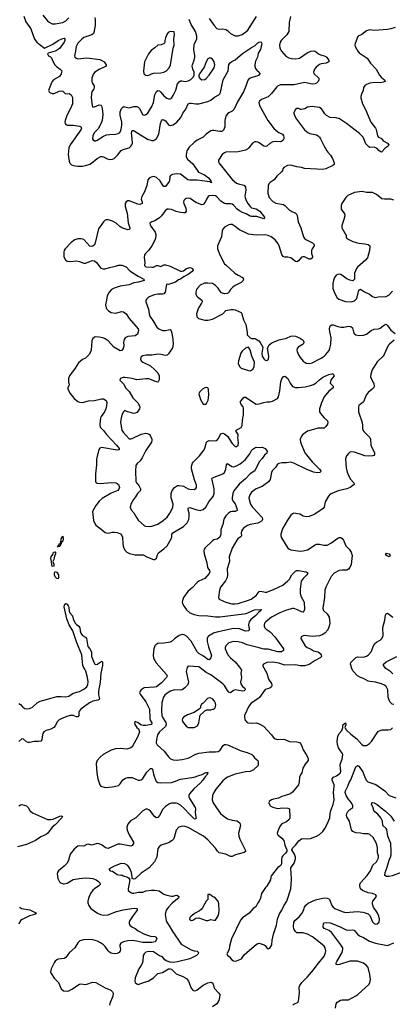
# Model space of a CAD drawing. Header units: inches. Extents: x 1839270 to 1929235, y 762242 to 910350.
# Tile 342 of 362: x 1910720 to 1915651, y 874502 to 887547. Entities that reach past the tile are written whole.
import ezdxf

# ---------------------------------------------------------------- set-up
doc = ezdxf.new("R2010")
doc.units = ezdxf.units.IN
doc.header["$MEASUREMENT"] = 0
doc.layers.add('B9817', color=7, linetype='Continuous')
doc.layers.add('B9818', color=7, linetype='Continuous')

msp = doc.modelspace()

# ---------------------------------------------------------------- linework, layer by layer
at = {"layer": 'B9817', "color": 5}
for points, elevation in [([(1912979, 880000), (1912945, 879970), (1912890, 879890), (1912874, 879850), (1912872, 879830), (1912876, 879810), (1912898, 879770), (1912929, 879730), (1912970, 879690), (1913030, 879664), (1913091, 879651), (1913210, 879650), (1913310, 879636), (1913370, 879635), (1913686, 879674), (1913719, 879681), (1913828, 879728), (1913910, 879734), (1913922, 879730), (1913902, 879718), (1913901, 879710), (1913883, 879697), (1913841, 879650), (1913780, 879600), (1913756, 879570), (1913749, 879530), (1913759, 879470), (1913752, 879448), (1913710, 879445), (1913630, 879476), (1913550, 879479), (1913330, 879433), (1913283, 879417), (1913220, 879381), (1913209, 879370), (1913201, 879350), (1913201, 879310), (1913218, 879238), (1913250, 879150), (1913257, 879117), (1913252, 879090), (1913230, 879067), (1913210, 879068), (1913153, 879113), (1913089, 879150), (1913070, 879170), (1912991, 879311), (1912930, 879381), (1912898, 879398), (1912870, 879401), (1912830, 879390), (1912770, 879346), (1912731, 879310), (1912710, 879301), (1912627, 879287), (1912550, 879282), (1912526, 879270), (1912509, 879250), (1912495, 879210), (1912487, 879127), (1912489, 879089), (1912527, 879027), (1912662, 878870), (1912671, 878850), (1912665, 878830), (1912599, 878761), (1912550, 878720), (1912530, 878709), (1912504, 878704), (1912367, 878693), (1912330, 878670), (1912313, 878650), (1912305, 878630), (1912313, 878610), (1912390, 878508), (1912438, 878410), (1912441, 878290), (1912446, 878266), (1912467, 878230), (1912463, 878210), (1912390, 878194), (1912355, 878195), (1912325, 878205), (1912290, 878232), (1912250, 878248), (1912238, 878230), (1912246, 878210), (1912271, 878170), (1912293, 878153), (1912306, 878110), (1912285, 878050), (1912207, 877913), (1912190, 877900), (1912138, 877882), (1912050, 877893), (1911990, 877885), (1911930, 877868), (1911826, 877813), (1911783, 877777), (1911746, 877730), (1911732, 877690), (1911742, 877562), (1911755, 877490), (1911779, 877410), (1911794, 877390), (1911850, 877373), (1911950, 877384), (1912010, 877394), (1912030, 877402), (1912050, 877422), (1912086, 877474), (1912122, 877498), (1912150, 877506), (1912210, 877505), (1912290, 877473), (1912310, 877470), (1912330, 877477), (1912350, 877494), (1912403, 877577), (1912450, 877627), (1912470, 877626), (1912476, 877616), (1912492, 877550), (1912523, 877463), (1912532, 877452), (1912550, 877442), (1912590, 877435), (1912730, 877441), (1912770, 877452), (1912850, 877485), (1913029, 877511), (1913090, 877535), (1913133, 877547), (1913175, 877570), (1913190, 877574), (1913210, 877571), (1913207, 877550), (1913170, 877510), (1913146, 877470), (1913110, 877432), (1913024, 877356), (1912968, 877292), (1912958, 877270), (1912960, 877250), (1912968, 877230), (1913042, 877110), (1913047, 877090), (1913044, 877044), (1913053, 876987), (1913050, 876958), (1913030, 876954), (1913024, 876964), (1912970, 877015), (1912898, 877098), (1912850, 877141), (1912810, 877164), (1912790, 877168), (1912730, 877165), (1912704, 877156), (1912650, 877123), (1912613, 877087), (1912570, 877002), (1912550, 876978), (1912530, 876974), (1912510, 876987), (1912450, 877061), (1912430, 877078), (1912410, 877089), (1912390, 877087), (1912350, 877065), (1912256, 876970), (1912186, 876934), (1912150, 876889), (1912138, 876850), (1912142, 876810), (1912170, 876747), (1912226, 876650), (1912226, 876630), (1912210, 876604), (1912190, 876599), (1912050, 876622), (1912017, 876623), (1911890, 876567), (1911856, 876576), (1911810, 876608), (1911770, 876627), (1911750, 876630), (1911670, 876611), (1911630, 876622), (1911610, 876618), (1911570, 876597), (1911510, 876600), (1911490, 876595), (1911470, 876584), (1911442, 876558), (1911390, 876490), (1911378, 876462), (1911365, 876410), (1911347, 876373), (1911310, 876334), (1911232, 876270), (1911220, 876250), (1911215, 876230), (1911227, 876167), (1911245, 876125), (1911261, 876110), (1911298, 876098), (1911310, 876096), (1911350, 876108), (1911430, 876153), (1911511, 876169), (1911590, 876177), (1911645, 876175), (1911690, 876167), (1911734, 876150), (1911763, 876130), (1911779, 876110), (1911784, 876090), (1911768, 876070), (1911710, 876032), (1911688, 876012), (1911657, 875970), (1911630, 875910), (1911621, 875870), (1911624, 875844), (1911634, 875810), (1911662, 875770), (1911749, 875710), (1911790, 875692), (1911830, 875681), (1911891, 875689), (1911990, 875727), (1912090, 875755), (1912236, 875776), (1912270, 875773), (1912274, 875770), (1912273, 875750), (1912220, 875680), (1912177, 875610), (1912169, 875590), (1912169, 875570), (1912179, 875550), (1912203, 875530), (1912250, 875507), (1912290, 875476), (1912371, 875431), (1912450, 875404), (1912510, 875399), (1912527, 875390), (1912533, 875370), (1912513, 875330), (1912470, 875319), (1912350, 875319), (1912270, 875339), (1912210, 875348), (1912150, 875343), (1912092, 875328), (1912059, 875310), (1912044, 875290), (1912044, 875270), (1912054, 875226), (1912052, 875210), (1912038, 875190), (1912010, 875175), (1911970, 875170), (1911930, 875180), (1911910, 875191), (1911889, 875209), (1911850, 875269), (1911830, 875288), (1911790, 875316), (1911750, 875336), (1911690, 875354), (1911630, 875360), (1911563, 875357), (1911518, 875342), (1911490, 875317), (1911449, 875250), (1911377, 875183), (1911330, 875122), (1911310, 875107), (1911230, 875100), (1911210, 875091), (1911190, 875074), (1911175, 875050), (1911138, 874970), (1911129, 874930), (1911135, 874910), (1911175, 874850), (1911233, 874790), (1911267, 874707), (1911301, 874681), (1911350, 874676), (1911370, 874681), (1911410, 874701), (1911510, 874770), (1911530, 874772), (1911590, 874764), (1911610, 874767), (1911683, 874797), (1911730, 874791), (1911850, 874718), (1911928, 874688), (1911950, 874667), (1911958, 874650), (1911954, 874610), (1911911, 874511), (1911908, 874490)], 620), ([(1914433, 880000), (1914430, 879978), (1914430, 879950), (1914442, 879910), (1914484, 879830), (1914488, 879732), (1914477, 879703), (1914470, 879698), (1914450, 879702), (1914395, 879730), (1914350, 879745), (1914330, 879744), (1914250, 879723), (1914161, 879690), (1914051, 879629), (1913977, 879570), (1913961, 879550), (1913954, 879530), (1913955, 879510), (1913963, 879490), (1913982, 879470), (1914035, 879435), (1914095, 879370), (1914210, 879210), (1914213, 879190), (1914185, 879170), (1914135, 879170), (1914010, 879209), (1913950, 879206), (1913935, 879210), (1913890, 879226), (1913730, 879263), (1913670, 879289), (1913610, 879305), (1913550, 879307), (1913490, 879293), (1913447, 879250), (1913439, 879230), (1913441, 879210), (1913475, 879130), (1913508, 879090), (1913570, 879037), (1913629, 878970), (1913654, 878930), (1913649, 878890), (1913655, 878830), (1913641, 878770), (1913648, 878748), (1913670, 878713), (1913702, 878690), (1913706, 878670), (1913690, 878654), (1913670, 878650), (1913570, 878666), (1913550, 878661), (1913510, 878630), (1913490, 878636), (1913470, 878660), (1913430, 878727), (1913409, 878749), (1913250, 878868), (1913190, 878897), (1913110, 878960), (1913089, 878971), (1912959, 878981), (1912944, 878976), (1912935, 878965), (1912925, 878910), (1912955, 878770), (1912952, 878750), (1912942, 878730), (1912906, 878694), (1912870, 878668), (1912850, 878662), (1912773, 878667), (1912756, 878664), (1912718, 878650), (1912674, 878626), (1912643, 878597), (1912623, 878570), (1912600, 878500), (1912596, 878390), (1912600, 878330), (1912616, 878296), (1912655, 878235), (1912659, 878210), (1912650, 878183), (1912570, 878111), (1912546, 878070), (1912530, 878010), (1912527, 877967), (1912540, 877940), (1912634, 877854), (1912690, 877781), (1912716, 877756), (1912750, 877742), (1912790, 877736), (1912870, 877743), (1912950, 877762), (1913050, 877816), (1913090, 877830), (1913230, 877845), (1913310, 877845), (1913348, 877852), (1913373, 877867), (1913412, 877930), (1913430, 877944), (1913450, 877945), (1913470, 877940), (1913650, 877859), (1913730, 877837), (1913792, 877812), (1913810, 877794), (1913827, 877767), (1913871, 877730), (1913878, 877710), (1913876, 877664), (1913814, 877606), (1913770, 877588), (1913710, 877581), (1913570, 877551), (1913471, 877509), (1913440, 877490), (1913410, 877461), (1913316, 877350), (1913291, 877310), (1913273, 877267), (1913269, 877210), (1913280, 877170), (1913332, 877090), (1913380, 877030), (1913428, 876988), (1913470, 876961), (1913530, 876942), (1913593, 876933), (1913629, 876909), (1913638, 876890), (1913642, 876870), (1913617, 876770), (1913621, 876730), (1913633, 876690), (1913713, 876530), (1913689, 876511), (1913576, 876484), (1913530, 876462), (1913510, 876462), (1913450, 876490), (1913362, 876510), (1913336, 876530), (1913313, 876570), (1913210, 876681), (1913154, 876730), (1912950, 876844), (1912910, 876859), (1912870, 876863), (1912827, 876850), (1912793, 876810), (1912765, 876710), (1912757, 876690), (1912739, 876670), (1912690, 876640), (1912592, 876608), (1912565, 876590), (1912550, 876568), (1912536, 876450), (1912504, 876390), (1912432, 876308), (1912330, 876241), (1912250, 876166), (1912230, 876159), (1912209, 876169), (1912209, 876191), (1912198, 876250), (1912180, 876300), (1912150, 876341), (1912110, 876364), (1912073, 876367), (1912050, 876362), (1911970, 876332), (1911899, 876290), (1911916, 876270), (1911950, 876264), (1912010, 876223), (1912050, 876214), (1912070, 876216), (1912090, 876204), (1912148, 876188), (1912159, 876179), (1912178, 876150), (1912155, 876030), (1912156, 876010), (1912190, 875982), (1912210, 875976), (1912230, 875976), (1912290, 875989), (1912350, 875989), (1912390, 876003), (1912464, 876016), (1912510, 876015), (1912564, 876004), (1912630, 875961), (1912666, 875946), (1912730, 875934), (1912750, 875935), (1912790, 875948), (1912810, 875943), (1912825, 875930), (1912820, 875910), (1912810, 875898), (1912739, 875841), (1912689, 875790), (1912660, 875750), (1912647, 875690), (1912659, 875610), (1912666, 875590), (1912709, 875529), (1912736, 875476), (1912857, 875297), (1912990, 875224), (1913030, 875210), (1913070, 875205), (1913087, 875190), (1913083, 875170), (1913060, 875150), (1912970, 875104), (1912810, 875064), (1912750, 875056), (1912710, 875060), (1912657, 875077), (1912641, 875090), (1912609, 875130), (1912570, 875146), (1912490, 875195), (1912430, 875203), (1912390, 875191), (1912366, 875170), (1912356, 875150), (1912348, 875072), (1912339, 875041), (1912325, 875010), (1912295, 874970), (1912248, 874852), (1912243, 874810), (1912247, 874790), (1912270, 874771), (1912290, 874766), (1912370, 874797), (1912422, 874810), (1912490, 874853), (1912550, 874911), (1912610, 874925), (1912690, 874971), (1912710, 874973), (1912730, 874968), (1912790, 874906), (1912870, 874876), (1912930, 874845), (1912955, 874810), (1912990, 874716), (1913010, 874688), (1913030, 874682), (1913050, 874684), (1913070, 874693), (1913150, 874753), (1913210, 874787), (1913250, 874795), (1913267, 874787), (1913279, 874770), (1913288, 874730), (1913299, 874710), (1913357, 874650), (1913368, 874630), (1913365, 874590), (1913356, 874550), (1913331, 874510), (1913271, 874470)], 640), ([(1913367, 880000), (1913364, 879990), (1913351, 879891), (1913361, 879870), (1913370, 879863), (1913450, 879829), (1913529, 879809), (1913566, 879806), (1913610, 879810), (1913750, 879854), (1913784, 879870), (1913850, 879917), (1913891, 879969), (1913910, 879974), (1913970, 879960), (1913990, 879963), (1914088, 880000)], 640), ([(1914763, 880000), (1914760, 879990), (1914753, 879890), (1914731, 879751), (1914741, 879721), (1914790, 879677), (1914816, 879630), (1914825, 879550), (1914816, 879510), (1914797, 879463), (1914759, 879421), (1914723, 879397), (1914690, 879384), (1914593, 879373), (1914493, 879387), (1914470, 879384), (1914446, 879370), (1914442, 879350), (1914470, 879295), (1914500, 879250), (1914527, 879230), (1914570, 879212), (1914610, 879184), (1914671, 879170), (1914696, 879150), (1914711, 879130), (1914716, 879110), (1914697, 879090), (1914630, 879058), (1914550, 879002), (1914490, 878985), (1914433, 878987), (1914370, 878999), (1914230, 878996), (1914150, 879020), (1914070, 879036), (1913990, 879030), (1913945, 879010), (1913933, 878990), (1913990, 878887), (1914015, 878810), (1914052, 878750), (1914055, 878730), (1914052, 878710), (1914030, 878690), (1913969, 878671), (1913893, 878567), (1913872, 878548), (1913785, 878490), (1913753, 878450), (1913697, 878330), (1913694, 878314), (1913701, 878270), (1913730, 878237), (1913750, 878230), (1913787, 878227), (1913850, 878230), (1913890, 878217), (1913946, 878186), (1914052, 878072), (1914090, 878024), (1914130, 878010), (1914210, 878013), (1914230, 878009), (1914290, 877983), (1914390, 877981), (1914423, 877970), (1914445, 877945), (1914470, 877871), (1914513, 877810), (1914532, 877772), (1914537, 877750), (1914536, 877730), (1914497, 877683), (1914468, 877632), (1914456, 877570), (1914437, 877543), (1914423, 877510), (1914418, 877450), (1914408, 877410), (1914390, 877382), (1914330, 877313), (1914310, 877294), (1914290, 877284), (1914190, 877256), (1914146, 877234), (1914079, 877221), (1914051, 877210), (1914023, 877190), (1914019, 877170), (1914030, 877138), (1914045, 877125), (1914070, 877115), (1914130, 877098), (1914204, 877104), (1914270, 877101), (1914290, 877090), (1914294, 876970), (1914287, 876950), (1914250, 876919), (1914189, 876891), (1914172, 876870), (1914150, 876830), (1914128, 876770), (1914133, 876750), (1914141, 876741), (1914190, 876704), (1914216, 876670), (1914231, 876610), (1914256, 876550), (1914255, 876530), (1914244, 876510), (1914203, 876470), (1914190, 876450), (1914183, 876417), (1914186, 876370), (1914182, 876350), (1914164, 876330), (1914130, 876309), (1914051, 876210), (1914043, 876190), (1914041, 876150), (1913993, 876067), (1913973, 876047), (1913921, 875970), (1913907, 875910), (1913891, 875870), (1913874, 875846), (1913847, 875793), (1913810, 875769), (1913756, 875710), (1913670, 875649), (1913643, 875617), (1913525, 875370), (1913496, 875270), (1913494, 875226), (1913462, 875170), (1913471, 875151), (1913498, 875130), (1913526, 875090), (1913550, 875077), (1913570, 875073), (1913590, 875076), (1913654, 875106), (1913690, 875155), (1913725, 875190), (1913825, 875270), (1913850, 875295), (1913870, 875307), (1913891, 875311), (1913954, 875290), (1913970, 875282), (1913990, 875252), (1914010, 875238), (1914030, 875245), (1914059, 875290), (1914063, 875350), (1914078, 875430), (1914121, 875550), (1914132, 875628), (1914155, 875690), (1914190, 875750), (1914214, 875806), (1914257, 875870), (1914308, 876030), (1914318, 876150), (1914314, 876250), (1914307, 876290), (1914309, 876310), (1914352, 876370), (1914370, 876430), (1914370, 876450), (1914357, 876490), (1914324, 876550), (1914329, 876570), (1914372, 876608), (1914413, 876667), (1914448, 876692), (1914470, 876697), (1914530, 876696), (1914570, 876700), (1914650, 876730), (1914690, 876753), (1914730, 876790), (1914759, 876830), (1914790, 876887), (1914824, 876970), (1914828, 877028), (1914837, 877070), (1914867, 877150), (1914880, 877210), (1914875, 877310), (1914883, 877390), (1914881, 877410), (1914856, 877470), (1914856, 877490), (1914873, 877510), (1914912, 877528), (1914945, 877550), (1914964, 877570), (1914972, 877590), (1914963, 877670), (1914965, 877690), (1914988, 877750), (1914995, 877810), (1914990, 877830), (1914955, 877875), (1914941, 877901), (1914926, 877946), (1914922, 877990), (1914931, 878050), (1914950, 878090), (1914982, 878130), (1914998, 878170), (1914995, 878190), (1915002, 878210), (1915032, 878230), (1915038, 878210), (1915022, 878170), (1915040, 878140), (1915102, 878082), (1915180, 878020), (1915250, 877942), (1915270, 877930), (1915309, 877930), (1915350, 877955), (1915377, 877983), (1915450, 878099), (1915470, 878119), (1915490, 878130), (1915516, 878136), (1915596, 878136), (1915630, 878144), (1915656, 878164)], 660), ([(1910710, 878485), (1910730, 878475), (1910760, 878440), (1910790, 878420), (1910810, 878416), (1910850, 878420), (1910890, 878440), (1910950, 878497), (1910990, 878520), (1911090, 878543), (1911210, 878580), (1911270, 878581), (1911330, 878576), (1911370, 878584), (1911430, 878624), (1911510, 878648), (1911570, 878678), (1911610, 878710), (1911623, 878737), (1911627, 878773), (1911619, 878830), (1911596, 878916), (1911584, 878944), (1911564, 878970), (1911557, 878990), (1911544, 879130), (1911476, 879290), (1911422, 879450), (1911375, 879530), (1911342, 879610), (1911310, 879766), (1911312, 879788), (1911330, 879814), (1911331, 879811), (1911350, 879804), (1911363, 879783), (1911370, 879765), (1911376, 879710), (1911385, 879690), (1911417, 879650), (1911428, 879608), (1911455, 879550), (1911470, 879533), (1911504, 879510), (1911515, 879490), (1911519, 879450), (1911530, 879421), (1911551, 879390), (1911590, 879367), (1911605, 879350), (1911624, 879244), (1911650, 879210), (1911669, 879170), (1911670, 879110), (1911704, 879024), (1911712, 879012), (1911730, 879004), (1911750, 879010), (1911770, 879028), (1911810, 879046), (1911816, 879036), (1911816, 878990), (1911793, 878887), (1911787, 878770), (1911761, 878650), (1911764, 878604), (1911778, 878550), (1911770, 878540), (1911753, 878530), (1911690, 878516), (1911644, 878496), (1911529, 878411), (1911511, 878390), (1911502, 878370), (1911501, 878330), (1911490, 878310), (1911470, 878311), (1911428, 878328), (1911390, 878328), (1911345, 878315), (1911270, 878286), (1911241, 878270), (1911221, 878250), (1911191, 878189), (1911173, 878170), (1911131, 878149), (1911070, 878130), (1911041, 878110), (1911026, 878090), (1911020, 878070), (1911013, 878007), (1910998, 877990), (1910970, 877983), (1910910, 877984), (1910850, 877970), (1910831, 877971), (1910810, 877980), (1910770, 878014), (1910750, 878018), (1910710, 877982)], 580), ([(1915670, 878474), (1915650, 878480), (1915620, 878510), (1915610, 878530), (1915599, 878570), (1915591, 878670), (1915570, 878711), (1915550, 878730), (1915510, 878749), (1915430, 878770), (1915357, 878777), (1915330, 878784), (1915270, 878818), (1915230, 878832), (1915190, 878854), (1915130, 878922), (1915114, 878950), (1915098, 879010), (1915104, 879030), (1915170, 879097), (1915190, 879104), (1915270, 879103), (1915310, 879114), (1915335, 879130), (1915371, 879170), (1915401, 879250), (1915420, 879280), (1915441, 879299), (1915492, 879328), (1915513, 879350), (1915530, 879390), (1915528, 879492), (1915553, 879590), (1915562, 879658), (1915570, 879677), (1915590, 879682), (1915658, 879630)], 660), ([(1915658, 878878), (1915630, 878907), (1915567, 878950), (1915533, 878990), (1915533, 879010), (1915570, 879041), (1915710, 879108)], 640), ([(1914335, 874490), (1914350, 874505), (1914405, 874530), (1914412, 874548), (1914425, 874650), (1914420, 874730), (1914426, 874750), (1914454, 874790), (1914530, 874865), (1914610, 874959), (1914670, 875044), (1914745, 875130), (1914765, 875170), (1914773, 875210), (1914764, 875250), (1914748, 875270), (1914678, 875330), (1914594, 875394), (1914530, 875433), (1914473, 875447), (1914387, 875447), (1914370, 875464), (1914350, 875502), (1914346, 875530), (1914350, 875591), (1914362, 875610), (1914419, 875661), (1914454, 875706), (1914476, 875744), (1914491, 875790), (1914505, 875815), (1914540, 875840), (1914635, 875885), (1914750, 875912), (1914790, 875907), (1914810, 875900), (1914820, 875890), (1914852, 875810), (1914870, 875787), (1914892, 875772), (1914990, 875730), (1915030, 875720), (1915190, 875729), (1915262, 875722), (1915294, 875714), (1915330, 875700), (1915356, 875676), (1915390, 875596), (1915410, 875574), (1915430, 875564), (1915450, 875567), (1915477, 875590), (1915480, 875630), (1915472, 875670), (1915450, 875719), (1915404, 875790), (1915390, 875830), (1915389, 875850), (1915396, 875870), (1915442, 875930), (1915435, 875950), (1915388, 875968), (1915330, 875978), (1915255, 876010), (1915232, 876032), (1915222, 876070), (1915223, 876090), (1915230, 876110), (1915321, 876210), (1915361, 876270), (1915394, 876346), (1915441, 876390), (1915470, 876443), (1915471, 876470), (1915457, 876510), (1915454, 876574), (1915444, 876630), (1915400, 876710), (1915352, 876752), (1915330, 876758), (1915270, 876761), (1915230, 876771), (1915170, 876774), (1915129, 876790), (1915112, 876812), (1915084, 876930), (1915050, 876985), (1915045, 877005), (1915051, 877030), (1915064, 877056), (1915090, 877083), (1915129, 877110), (1915130, 877130), (1915111, 877170), (1915066, 877226), (1915041, 877270), (1915029, 877310), (1915031, 877330), (1915063, 877390), (1915081, 877439), (1915103, 877477), (1915170, 877647), (1915190, 877667), (1915210, 877658), (1915260, 877580), (1915286, 877510), (1915307, 877470), (1915328, 877448), (1915434, 877414), (1915551, 877331), (1915610, 877268), (1915698, 877238)], 640), ([(1915770, 876249), (1915650, 876204), (1915610, 876194), (1915575, 876195), (1915552, 876210), (1915556, 876250), (1915583, 876317), (1915608, 876410), (1915627, 876450), (1915636, 876484), (1915638, 876530), (1915631, 876630), (1915591, 876730), (1915578, 876818), (1915570, 876832), (1915528, 876870), (1915520, 876930), (1915498, 876970), (1915459, 877019), (1915422, 877050), (1915409, 877069), (1915396, 877116), (1915377, 877150), (1915381, 877170), (1915390, 877175), (1915410, 877173), (1915450, 877150), (1915503, 877103), (1915562, 877062), (1915634, 876994), (1915677, 876930)], 620), ([(1910710, 877131), (1910730, 877143), (1910750, 877147), (1910811, 877130), (1910834, 877110), (1910854, 877070), (1910890, 877039), (1911090, 876952), (1911130, 876949), (1911165, 876955), (1911250, 876994), (1911270, 876998), (1911286, 876990), (1911279, 876970), (1911190, 876878), (1911150, 876848), (1911092, 876770), (1911070, 876751), (1911001, 876719), (1910930, 876670), (1910810, 876619), (1910693, 876587)], 580), ([(1910716, 875790), (1910745, 875770), (1910854, 875754), (1910944, 875710), (1910921, 875690), (1910850, 875672), (1910753, 875627), (1910733, 875610), (1910710, 875564)], 580), ([(1914901, 874450), (1914907, 874510), (1914924, 874530), (1914965, 874555), (1914990, 874562), (1915070, 874559), (1915170, 874612), (1915197, 874630), (1915344, 874770), (1915356, 874790), (1915365, 874830), (1915356, 874896), (1915331, 874990), (1915310, 875015), (1915270, 875046), (1915190, 875071), (1915089, 875071), (1914951, 875030), (1914930, 875026), (1914909, 875030), (1914908, 875050), (1914917, 875070), (1914989, 875190), (1914998, 875230), (1914995, 875250), (1914971, 875290), (1914850, 875450), (1914818, 875478), (1914750, 875506), (1914738, 875530), (1914742, 875570), (1914750, 875581), (1914775, 875585), (1914830, 875580), (1914953, 875533), (1915030, 875492), (1915050, 875486), (1915130, 875490), (1915145, 875485), (1915193, 875430), (1915218, 875410), (1915270, 875385), (1915350, 875339), (1915430, 875313), (1915590, 875280), (1915670, 875315)], 620)]:
    msp.add_lwpolyline(points, dxfattribs=dict(at, elevation=elevation))
at = {"layer": 'B9817', "color": 5, "elevation": 660}
for points in [[(1913230, 878561), (1913207, 878553), (1913150, 878493), (1913130, 878482), (1913111, 878450), (1913112, 878430), (1913102, 878418), (1913030, 878369), (1912943, 878337), (1912890, 878305), (1912875, 878290), (1912869, 878270), (1912874, 878250), (1912925, 878185), (1912951, 878171), (1912990, 878167), (1913030, 878171), (1913072, 878190), (1913092, 878230), (1913103, 878310), (1913109, 878331), (1913155, 878370), (1913169, 878391), (1913197, 878403), (1913250, 878404), (1913278, 878410), (1913290, 878414), (1913309, 878430), (1913316, 878464), (1913311, 878491), (1913298, 878518), (1913270, 878549), (1913250, 878558)], [(1913237, 875957), (1913210, 875955), (1913212, 875890), (1913190, 875869), (1913139, 875781), (1913122, 875758), (1913099, 875741), (1913041, 875710), (1912991, 875670), (1912971, 875650), (1912967, 875630), (1912990, 875611), (1913010, 875618), (1913050, 875643), (1913090, 875647), (1913190, 875613), (1913210, 875613), (1913250, 875625), (1913290, 875616), (1913310, 875618), (1913346, 875674), (1913357, 875703), (1913361, 875750), (1913356, 875830), (1913350, 875858), (1913339, 875879), (1913310, 875909), (1913290, 875922), (1913270, 875928)]]:
    msp.add_lwpolyline(points, close=True, dxfattribs=at)
at = {"layer": 'B9818', "color": 5}
for points, elevation in [([(1910774, 887594), (1910800, 887520), (1910866, 887426), (1910915, 887290), (1910946, 887250), (1910990, 887213), (1911050, 887171), (1911157, 887223), (1911230, 887270), (1911271, 887291), (1911290, 887299), (1911310, 887301), (1911319, 887290), (1911318, 887270), (1911310, 887249), (1911250, 887170), (1911230, 887152), (1911190, 887130), (1911098, 887102), (1911087, 887093), (1911101, 887070), (1911130, 887055), (1911141, 887041), (1911157, 886997), (1911187, 886950), (1911208, 886928), (1911258, 886890), (1911276, 886870), (1911277, 886863), (1911270, 886830), (1911245, 886795), (1911169, 886751), (1911151, 886730), (1911139, 886710), (1911101, 886610), (1911111, 886590), (1911121, 886581), (1911150, 886568), (1911175, 886570), (1911242, 886598), (1911270, 886604), (1911290, 886598), (1911321, 886570), (1911350, 886566), (1911374, 886570), (1911402, 886550), (1911418, 886518), (1911420, 886430), (1911394, 886370), (1911343, 886277), (1911322, 886210), (1911318, 886190), (1911322, 886170), (1911330, 886159), (1911350, 886150), (1911430, 886150), (1911510, 886138), (1911529, 886129), (1911539, 886110), (1911530, 886086), (1911390, 885891), (1911371, 885850), (1911363, 885763), (1911374, 885674), (1911384, 885644), (1911405, 885625), (1911430, 885615), (1911490, 885607), (1911550, 885607), (1911590, 885613), (1911650, 885632), (1911670, 885644), (1911745, 885710), (1911793, 885733), (1911810, 885735), (1911829, 885729), (1911870, 885706), (1911910, 885693), (1911950, 885697), (1911970, 885707), (1912016, 885750), (1912065, 885815), (1912090, 885827), (1912170, 885849), (1912193, 885870), (1912206, 885890), (1912211, 885910), (1912210, 885970), (1912201, 886050), (1912210, 886077), (1912230, 886077), (1912250, 886066), (1912410, 885964), (1912470, 885947), (1912490, 885947), (1912510, 885955), (1912530, 885974), (1912561, 886030), (1912583, 886170), (1912595, 886205), (1912610, 886224), (1912630, 886220), (1912650, 886207), (1912690, 886156), (1912699, 886150), (1912710, 886146), (1912730, 886148), (1912750, 886156), (1912801, 886190), (1912851, 886250), (1912881, 886310), (1912918, 886362), (1912950, 886433), (1912970, 886440), (1912990, 886442), (1913050, 886432), (1913090, 886434), (1913210, 886465), (1913250, 886481), (1913300, 886520), (1913354, 886550), (1913370, 886566), (1913377, 886583), (1913412, 886750), (1913478, 886870), (1913488, 886952), (1913505, 886976), (1913527, 886993), (1913570, 887013), (1913670, 887100), (1913790, 887179), (1913837, 887203), (1913870, 887241), (1913890, 887251), (1913910, 887254), (1913918, 887250), (1913927, 887230), (1913905, 887150), (1913878, 887102), (1913867, 887050), (1913842, 886998), (1913834, 886950), (1913834, 886930), (1913842, 886902), (1913859, 886879), (1913890, 886850), (1913898, 886830), (1913883, 886810), (1913870, 886802), (1913798, 886782), (1913770, 886770), (1913745, 886750), (1913730, 886721), (1913714, 886666), (1913682, 886590), (1913603, 886457), (1913558, 886362), (1913530, 886334), (1913486, 886314), (1913470, 886299), (1913450, 886270), (1913442, 886250), (1913435, 886210), (1913434, 886126), (1913416, 886084), (1913407, 886073), (1913390, 886066), (1913370, 886065), (1913290, 886081), (1913270, 886081), (1913250, 886073), (1913189, 886031), (1913148, 885992), (1913067, 885950), (1913030, 885922), (1912963, 885857), (1912934, 885810), (1912927, 885790), (1912924, 885750), (1912925, 885730), (1912940, 885700), (1913010, 885635), (1913088, 885528), (1913164, 885490), (1913221, 885450), (1913250, 885410), (1913254, 885394), (1913262, 885390), (1913250, 885388), (1913237, 885397), (1913203, 885403), (1913070, 885419), (1912970, 885419), (1912947, 885427), (1912922, 885442), (1912850, 885500), (1912795, 885505), (1912743, 885497), (1912718, 885482), (1912708, 885470), (1912702, 885410), (1912698, 885402), (1912650, 885335), (1912630, 885336), (1912610, 885359), (1912579, 885410), (1912530, 885454), (1912510, 885464), (1912490, 885468), (1912458, 885462), (1912434, 885446), (1912416, 885424), (1912403, 885350), (1912370, 885267), (1912336, 885204), (1912330, 885170), (1912341, 885130), (1912339, 885110), (1912310, 885098), (1912282, 885102), (1912170, 885148), (1912150, 885146), (1912130, 885134), (1912117, 885110), (1912115, 885070), (1912142, 884982), (1912156, 884856), (1912176, 884790), (1912173, 884767), (1912150, 884764), (1912072, 884790), (1912046, 884806), (1911996, 884850), (1911950, 884877), (1911910, 884893), (1911890, 884897), (1911865, 884895), (1911850, 884890), (1911830, 884870), (1911762, 884778), (1911720, 884590), (1911710, 884564), (1911690, 884545), (1911670, 884540), (1911650, 884546), (1911570, 884635), (1911535, 884645), (1911490, 884643), (1911450, 884630), (1911403, 884597), (1911324, 884510), (1911310, 884490), (1911305, 884470), (1911306, 884406), (1911327, 884367), (1911350, 884347), (1911390, 884342), (1911470, 884350), (1911510, 884343), (1911570, 884322), (1911590, 884321), (1911670, 884353), (1911690, 884356), (1911710, 884353), (1911736, 884330), (1911794, 884254), (1911824, 884244), (1911850, 884245), (1911910, 884265), (1911990, 884282), (1912030, 884296), (1912073, 884293), (1912130, 884272), (1912169, 884229), (1912191, 884210), (1912287, 884147), (1912361, 884110), (1912366, 884090), (1912291, 884070), (1912230, 884060), (1912170, 884033), (1912050, 884018), (1911970, 883990), (1911936, 883970), (1911903, 883937), (1911879, 883890), (1911871, 883829), (1911856, 883770), (1911863, 883730), (1911875, 883710), (1911894, 883690), (1911930, 883669), (1911990, 883660), (1912070, 883681), (1912095, 883675), (1912131, 883651), (1912171, 883590), (1912288, 883450), (1912293, 883427), (1912281, 883379), (1912250, 883359), (1912150, 883348), (1912116, 883330), (1912104, 883310), (1912095, 883270), (1912097, 883230), (1912090, 883190), (1912070, 883163), (1912050, 883158), (1911967, 883210), (1911890, 883290), (1911850, 883317), (1911819, 883330), (1911770, 883340), (1911730, 883345), (1911710, 883341), (1911690, 883323), (1911677, 883290), (1911665, 883170), (1911644, 883116), (1911610, 883078), (1911590, 883064), (1911550, 883046), (1911500, 883000), (1911456, 882930), (1911378, 882830), (1911366, 882794), (1911366, 882750), (1911374, 882710), (1911357, 882670), (1911357, 882650), (1911390, 882594), (1911440, 882530), (1911490, 882489), (1911510, 882480), (1911550, 882473), (1911630, 882497), (1911710, 882502), (1911804, 882524), (1911830, 882522), (1911863, 882503), (1911874, 882474), (1911869, 882429), (1911860, 882390), (1911843, 882350), (1911800, 882290), (1911791, 882270), (1911779, 882190), (1911786, 882150), (1911830, 882104), (1911871, 882050), (1912002, 881910), (1912036, 881864), (1912038, 881850), (1912010, 881844), (1911803, 881877), (1911781, 881870), (1911769, 881851), (1911735, 881725), (1911737, 881650), (1911723, 881530), (1911724, 881424), (1911733, 881413), (1911746, 881406), (1911783, 881403), (1911935, 881415), (1911991, 881411), (1912010, 881404), (1912028, 881390), (1912039, 881350), (1912034, 881326), (1912019, 881310), (1911930, 881272), (1911810, 881202), (1911773, 881167), (1911730, 881111), (1911685, 881030), (1911697, 880910), (1911713, 880873), (1911730, 880848), (1911799, 880799), (1911850, 880753), (1911867, 880747), (1911890, 880744), (1911943, 880757), (1911970, 880758), (1912012, 880752), (1912054, 880734), (1912072, 880712), (1912080, 880690), (1912084, 880604), (1912096, 880556), (1912114, 880514), (1912136, 880490), (1912174, 880474), (1912250, 880458), (1912355, 880455), (1912410, 880425), (1912490, 880397), (1912510, 880396), (1912530, 880411), (1912542, 880458), (1912556, 880484), (1912630, 880536), (1912670, 880577), (1912727, 880670), (1912735, 880690), (1912735, 880730), (1912746, 880750), (1912890, 880830), (1912938, 880882), (1912957, 880923), (1912964, 880970), (1912961, 881010), (1912949, 881051), (1912950, 881076), (1912970, 881084), (1913050, 881057), (1913110, 881045), (1913150, 881057), (1913182, 881090), (1913223, 881157), (1913279, 881230), (1913295, 881270), (1913294, 881330), (1913266, 881450), (1913265, 881470), (1913270, 881477), (1913410, 881529), (1913430, 881546), (1913450, 881590), (1913455, 881650), (1913470, 881667), (1913526, 881626), (1913550, 881623), (1913590, 881636), (1913637, 881663), (1913704, 881716), (1913764, 881796), (1913794, 881846), (1913830, 881876), (1913850, 881882), (1913890, 881877), (1913930, 881884), (1913970, 881864), (1913984, 881850), (1913994, 881830), (1913990, 881805), (1913962, 881778), (1913930, 881732), (1913891, 881689), (1913832, 881568), (1913770, 881530), (1913710, 881463), (1913625, 881395), (1913555, 881305), (1913542, 881270), (1913532, 881210), (1913533, 881190), (1913540, 881170), (1913570, 881131), (1913581, 881110), (1913596, 881070), (1913600, 881050), (1913597, 881043), (1913570, 881033), (1913530, 881033), (1913510, 881028), (1913485, 881010), (1913450, 880973), (1913424, 880930), (1913418, 880910), (1913413, 880870), (1913384, 880790), (1913383, 880730), (1913367, 880690), (1913335, 880665), (1913290, 880654), (1913270, 880643), (1913177, 880550), (1913163, 880530), (1913156, 880510), (1913160, 880470), (1913196, 880350), (1913207, 880290), (1913232, 880250), (1913237, 880230), (1913229, 880210), (1913170, 880144), (1913092, 880108), (1913068, 880092), (1913001, 880019), (1912979, 880000)], 620), ([(1911025, 887605), (1911088, 887530), (1911110, 887513), (1911150, 887494), (1911190, 887493), (1911290, 887508), (1911333, 887530), (1911370, 887571)], 640), ([(1911715, 887575), (1911721, 887541), (1911719, 887470), (1911703, 887377), (1911697, 887363), (1911674, 887346), (1911567, 887310), (1911542, 887290), (1911490, 887234), (1911468, 887190), (1911460, 887130), (1911445, 887070), (1911451, 887050), (1911470, 887036), (1911490, 887030), (1911610, 887042), (1911779, 887019), (1911808, 887008), (1911836, 886990), (1911865, 886950), (1911863, 886930), (1911855, 886925), (1911770, 886887), (1911714, 886850), (1911696, 886830), (1911686, 886810), (1911676, 886770), (1911675, 886730), (1911680, 886710), (1911704, 886670), (1911707, 886650), (1911701, 886630), (1911675, 886590), (1911669, 886570), (1911666, 886510), (1911678, 886410), (1911690, 886388), (1911710, 886393), (1911770, 886420), (1911795, 886415), (1911804, 886404), (1911812, 886372), (1911820, 886290), (1911810, 886210), (1911795, 886165), (1911757, 886103), (1911708, 886050), (1911689, 886010), (1911684, 885970), (1911693, 885953), (1911710, 885944), (1911730, 885944), (1911745, 885950), (1911830, 886005), (1911870, 886022), (1911910, 886028), (1911990, 886029), (1912022, 886038), (1912040, 886050), (1912053, 886067), (1912064, 886096), (1912073, 886150), (1912071, 886191), (1912050, 886282), (1912052, 886328), (1912068, 886372), (1912089, 886391), (1912110, 886394), (1912170, 886380), (1912230, 886397), (1912270, 886396), (1912290, 886386), (1912307, 886370), (1912350, 886286), (1912370, 886284), (1912390, 886291), (1912410, 886303), (1912422, 886318), (1912470, 886398), (1912489, 886450), (1912509, 886550), (1912530, 886596), (1912550, 886609), (1912570, 886605), (1912590, 886588), (1912630, 886539), (1912668, 886508), (1912690, 886500), (1912710, 886500), (1912731, 886509), (1912750, 886541), (1912785, 886615), (1912810, 886696), (1912830, 886723), (1912850, 886735), (1912864, 886736), (1912910, 886730), (1912950, 886736), (1912985, 886755), (1913021, 886790), (1913029, 886811), (1913029, 886850), (1913010, 886890), (1913004, 886930), (1913006, 886950), (1913030, 887010), (1913039, 887050), (1913040, 887070), (1913024, 887150), (1913029, 887211), (1913033, 887230), (1913063, 887290), (1913066, 887330), (1913049, 887390), (1912990, 887484), (1912962, 887550)], 640), ([(1914304, 887590), (1914286, 887510), (1914283, 887390), (1914254, 887346), (1914180, 887270), (1914168, 887250), (1914160, 887210), (1914165, 887170), (1914184, 887130), (1914243, 887063), (1914280, 887040), (1914312, 887032), (1914373, 887027), (1914425, 887035), (1914524, 887110), (1914574, 887130), (1914610, 887135), (1914631, 887130), (1914675, 887095), (1914702, 887082), (1914750, 887070), (1914770, 887059), (1914782, 887050), (1914811, 887010), (1914811, 886990), (1914778, 886970), (1914710, 886961), (1914688, 886952), (1914642, 886918), (1914621, 886890), (1914610, 886850), (1914615, 886835), (1914679, 886770), (1914680, 886750), (1914671, 886730), (1914650, 886708), (1914630, 886699), (1914590, 886693), (1914490, 886714), (1914354, 886686), (1914170, 886686), (1914132, 886668), (1914122, 886658), (1914053, 886567), (1914010, 886525), (1913919, 886490), (1913892, 886468), (1913886, 886450), (1913892, 886410), (1914005, 886210), (1914090, 886102), (1914150, 886051), (1914198, 886030), (1914211, 886010), (1914214, 885990), (1914215, 885970), (1914208, 885950), (1914186, 885934), (1914170, 885929), (1914110, 885935), (1914070, 885929), (1914030, 885907), (1913990, 885873), (1913970, 885868), (1913950, 885872), (1913890, 885914), (1913870, 885923), (1913850, 885929), (1913830, 885929), (1913801, 885910), (1913753, 885847), (1913733, 885830), (1913710, 885820), (1913610, 885794), (1913450, 885793), (1913430, 885785), (1913401, 885759), (1913353, 885687), (1913351, 885670), (1913356, 885650), (1913532, 885430), (1913590, 885383), (1913630, 885367), (1913690, 885353), (1913701, 885341), (1913708, 885328), (1913712, 885290), (1913702, 885210), (1913705, 885190), (1913718, 885150), (1913739, 885110), (1913770, 885070), (1913790, 885055), (1913850, 885040), (1913900, 885010), (1913962, 884930), (1913960, 884920), (1913950, 884910), (1913858, 884938), (1913790, 884941), (1913770, 884946), (1913716, 884976), (1913670, 884991), (1913630, 885015), (1913598, 885038), (1913550, 885088), (1913530, 885102), (1913510, 885109), (1913450, 885107), (1913430, 885113), (1913382, 885142), (1913330, 885198), (1913310, 885211), (1913270, 885219), (1913230, 885213), (1913216, 885204), (1913191, 885170), (1913173, 885130), (1913155, 885105), (1913150, 885099), (1913130, 885093), (1913050, 885127), (1912977, 885177), (1912950, 885182), (1912924, 885176), (1912910, 885170), (1912892, 885150), (1912887, 885130), (1912892, 885110), (1912918, 885050), (1912922, 885010), (1912911, 884990), (1912890, 884987), (1912850, 884991), (1912790, 885006), (1912729, 885031), (1912690, 885038), (1912670, 885035), (1912644, 885016), (1912598, 884950), (1912570, 884921), (1912510, 884882), (1912470, 884867), (1912444, 884850), (1912445, 884830), (1912454, 884810), (1912512, 884730), (1912521, 884701), (1912522, 884670), (1912510, 884624), (1912469, 884551), (1912430, 884493), (1912387, 884450), (1912374, 884430), (1912366, 884394), (1912377, 884330), (1912370, 884288), (1912390, 884271), (1912470, 884266), (1912490, 884269), (1912530, 884289), (1912550, 884290), (1912590, 884275), (1912630, 884301), (1912650, 884301), (1912710, 884281), (1912850, 884214), (1912870, 884213), (1912890, 884219), (1912930, 884250), (1912970, 884265), (1912990, 884261), (1913006, 884250), (1913016, 884230), (1913001, 884210), (1912950, 884173), (1912897, 884143), (1912850, 884109), (1912821, 884099), (1912782, 884070), (1912690, 884039), (1912670, 884041), (1912663, 884037), (1912645, 883935), (1912630, 883915), (1912610, 883910), (1912550, 883912), (1912500, 883900), (1912423, 883870), (1912401, 883850), (1912391, 883830), (1912391, 883810), (1912427, 883710), (1912432, 883650), (1912441, 883621), (1912491, 883550), (1912535, 883475), (1912563, 883450), (1912610, 883428), (1912650, 883428), (1912690, 883440), (1912710, 883441), (1912723, 883423), (1912734, 883394), (1912747, 883310), (1912752, 883250), (1912742, 883198), (1912690, 883119), (1912670, 883101), (1912650, 883098), (1912590, 883113), (1912550, 883116), (1912470, 883100), (1912390, 883103), (1912350, 883094), (1912330, 883081), (1912323, 883070), (1912320, 883050), (1912330, 883028), (1912351, 883010), (1912450, 882963), (1912510, 882910), (1912548, 882870), (1912566, 882830), (1912568, 882810), (1912566, 882774), (1912555, 882750), (1912550, 882746), (1912530, 882749), (1912430, 882787), (1912390, 882788), (1912270, 882777), (1912210, 882792), (1912112, 882808), (1912090, 882807), (1912062, 882798), (1912051, 882790), (1912046, 882770), (1912100, 882720), (1912121, 882670), (1912170, 882619), (1912217, 882537), (1912282, 882470), (1912304, 882430), (1912308, 882410), (1912304, 882390), (1912290, 882366), (1912270, 882343), (1912250, 882333), (1912230, 882329), (1912170, 882349), (1912146, 882350), (1912110, 882368), (1912090, 882349), (1912070, 882308), (1912059, 882250), (1912056, 882210), (1912072, 882110), (1912090, 882082), (1912170, 881995), (1912190, 881992), (1912210, 881996), (1912330, 882054), (1912390, 882069), (1912410, 882066), (1912439, 882050), (1912453, 882030), (1912469, 881990), (1912470, 881970), (1912465, 881950), (1912390, 881841), (1912340, 881740), (1912316, 881704), (1912275, 881665), (1912258, 881642), (1912254, 881570), (1912259, 881430), (1912268, 881410), (1912296, 881376), (1912310, 881350), (1912319, 881330), (1912318, 881310), (1912278, 881270), (1912253, 881227), (1912225, 881190), (1912191, 881130), (1912182, 881090), (1912195, 881055), (1912230, 881011), (1912264, 880950), (1912290, 880918), (1912370, 880842), (1912390, 880835), (1912434, 880834), (1912470, 880838), (1912550, 880865), (1912618, 880910), (1912650, 880938), (1912670, 880957), (1912708, 881010), (1912730, 881048), (1912747, 881090), (1912753, 881130), (1912727, 881210), (1912724, 881270), (1912737, 881310), (1912770, 881350), (1912810, 881375), (1912830, 881376), (1912890, 881367), (1912950, 881331), (1912970, 881325), (1913030, 881321), (1913050, 881336), (1913058, 881350), (1913059, 881379), (1913032, 881452), (1912995, 881595), (1912994, 881630), (1913008, 881670), (1913022, 881690), (1913099, 881770), (1913160, 881850), (1913170, 881871), (1913191, 881949), (1913201, 881959), (1913230, 881970), (1913310, 881966), (1913330, 881971), (1913347, 881993), (1913381, 882059), (1913390, 882066), (1913410, 882068), (1913430, 882059), (1913470, 882029), (1913530, 881931), (1913570, 881891), (1913590, 881894), (1913610, 881911), (1913618, 881942), (1913607, 882010), (1913613, 882030), (1913613, 882050), (1913586, 882090), (1913584, 882110), (1913650, 882142), (1913666, 882170), (1913670, 882242), (1913683, 882310), (1913682, 882402), (1913678, 882418), (1913650, 882450), (1913642, 882470), (1913642, 882490), (1913690, 882547), (1913710, 882547), (1913850, 882455), (1913890, 882456), (1913950, 882476), (1913990, 882482), (1914030, 882482), (1914068, 882492), (1914132, 882528), (1914146, 882550), (1914162, 882630), (1914176, 882750), (1914190, 882787), (1914210, 882821), (1914230, 882823), (1914270, 882791), (1914300, 882730), (1914330, 882689), (1914370, 882673), (1914410, 882672), (1914497, 882683), (1914570, 882699), (1914608, 882712), (1914645, 882735), (1914686, 882774), (1914730, 882809), (1914810, 882844), (1914850, 882855), (1914870, 882853), (1914880, 882830), (1914858, 882802), (1914838, 882770), (1914830, 882730), (1914871, 882690), (1914871, 882670), (1914810, 882626), (1914749, 882551), (1914713, 882470), (1914687, 882390), (1914690, 882350), (1914700, 882330), (1914750, 882270), (1914796, 882230), (1914800, 882210), (1914792, 882190), (1914770, 882156), (1914750, 882137), (1914670, 882133), (1914530, 882095), (1914468, 882050), (1914450, 882029), (1914432, 881990), (1914435, 881950), (1914492, 881810), (1914590, 881688), (1914690, 881590), (1914705, 881570), (1914703, 881557), (1914692, 881548), (1914656, 881544), (1914610, 881553), (1914510, 881590), (1914350, 881671), (1914310, 881684), (1914250, 881674), (1914190, 881676), (1914152, 881668), (1914130, 881657), (1914104, 881616), (1914060, 881570), (1914052, 881548), (1914034, 881454), (1914015, 881425), (1913930, 881361), (1913850, 881330), (1913790, 881289), (1913764, 881250), (1913754, 881210), (1913756, 881190), (1913774, 881130), (1913802, 881090), (1913870, 881012), (1913922, 880962), (1913930, 880950), (1913934, 880926), (1913928, 880910), (1913919, 880901), (1913870, 880876), (1913770, 880860), (1913733, 880847), (1913680, 880810), (1913667, 880793), (1913655, 880770), (1913652, 880750), (1913656, 880710), (1913639, 880690), (1913609, 880670), (1913592, 880650), (1913533, 880547), (1913492, 880430), (1913496, 880370), (1913467, 880273), (1913469, 880190), (1913465, 880155), (1913446, 880114), (1913376, 880030), (1913367, 880000)], 640), ([(1913230, 887564), (1913295, 887470), (1913330, 887430), (1913350, 887423), (1913410, 887424), (1913450, 887416), (1913470, 887405), (1913510, 887363), (1913570, 887332), (1913610, 887331), (1913664, 887350), (1913715, 887385), (1913740, 887410), (1913856, 887590)], 640), ([(1915690, 887442), (1915630, 887425), (1915590, 887419), (1915410, 887405), (1915350, 887411), (1915310, 887399), (1915250, 887350), (1915198, 887330), (1915187, 887313), (1915183, 887290), (1915159, 887230), (1915157, 887210), (1915162, 887190), (1915196, 887130), (1915214, 887110), (1915318, 887038), (1915362, 886970), (1915440, 886890), (1915482, 886810), (1915504, 886784), (1915547, 886750), (1915555, 886730), (1915530, 886719), (1915489, 886711), (1915410, 886714), (1915354, 886706), (1915310, 886690), (1915286, 886670), (1915271, 886650), (1915266, 886610), (1915242, 886558), (1915236, 886530), (1915236, 886510), (1915257, 886430), (1915296, 886356), (1915369, 886190), (1915429, 886110), (1915438, 886090), (1915455, 886010), (1915470, 885990), (1915510, 885972), (1915530, 885944), (1915587, 885910), (1915607, 885890), (1915597, 885870), (1915555, 885845), (1915510, 885793), (1915490, 885799), (1915472, 885812), (1915450, 885841), (1915435, 885850), (1915410, 885856), (1915355, 885855), (1915341, 885861), (1915303, 885903), (1915265, 885990), (1915218, 886038), (1915045, 886170), (1914952, 886232), (1914910, 886246), (1914830, 886253), (1914779, 886279), (1914759, 886299), (1914729, 886350), (1914710, 886372), (1914690, 886384), (1914590, 886397), (1914531, 886389), (1914494, 886366), (1914450, 886355), (1914437, 886357), (1914410, 886369), (1914390, 886369), (1914370, 886355), (1914350, 886318), (1914348, 886308), (1914362, 886270), (1914384, 886230), (1914490, 886088), (1914532, 886052), (1914561, 886041), (1914650, 886022), (1914670, 886010), (1914688, 885990), (1914702, 885970), (1914748, 885870), (1914784, 885810), (1914797, 885790), (1914833, 885753), (1914862, 885710), (1914884, 885650), (1914881, 885630), (1914866, 885614), (1914770, 885570), (1914730, 885562), (1914490, 885576), (1914450, 885588), (1914390, 885596), (1914310, 885621), (1914266, 885614), (1914216, 885590), (1914202, 885570), (1914198, 885550), (1914186, 885530), (1914125, 885475), (1914090, 885424), (1914035, 885390), (1914016, 885370), (1914008, 885350), (1914004, 885250), (1914023, 885190), (1914070, 885137), (1914110, 885117), (1914210, 885098), (1914230, 885084), (1914290, 885024), (1914330, 885001), (1914368, 884988), (1914378, 884978), (1914392, 884952), (1914404, 884870), (1914439, 884790), (1914476, 884670), (1914491, 884650), (1914514, 884630), (1914597, 884590), (1914616, 884570), (1914616, 884550), (1914589, 884511), (1914582, 884490), (1914584, 884450), (1914595, 884410), (1914590, 884389), (1914570, 884375), (1914550, 884374), (1914490, 884403), (1914470, 884407), (1914450, 884399), (1914410, 884353), (1914390, 884339), (1914370, 884341), (1914310, 884392), (1914270, 884401), (1914230, 884399), (1914209, 884410), (1914190, 884437), (1914154, 884550), (1914134, 884590), (1914102, 884630), (1914050, 884671), (1914010, 884687), (1913970, 884695), (1913850, 884692), (1913750, 884707), (1913630, 884761), (1913570, 884808), (1913530, 884832), (1913510, 884834), (1913490, 884830), (1913430, 884796), (1913408, 884770), (1913402, 884750), (1913392, 884668), (1913336, 884550), (1913336, 884510), (1913367, 884430), (1913430, 884311), (1913450, 884299), (1913568, 884190), (1913610, 884161), (1913671, 884130), (1913684, 884110), (1913677, 884090), (1913650, 884065), (1913570, 884024), (1913539, 884001), (1913509, 883971), (1913490, 883936), (1913470, 883918), (1913430, 883916), (1913390, 883929), (1913370, 883953), (1913348, 883990), (1913310, 884027), (1913270, 884050), (1913210, 884056), (1913166, 884054), (1913110, 884030), (1913072, 883990), (1913060, 883970), (1913050, 883938), (1913052, 883910), (1913060, 883890), (1913078, 883870), (1913131, 883830), (1913136, 883810), (1913128, 883790), (1913086, 883730), (1913058, 883650), (1913066, 883610), (1913088, 883590), (1913103, 883583), (1913170, 883566), (1913210, 883567), (1913270, 883580), (1913409, 883650), (1913450, 883695), (1913514, 883706), (1913550, 883708), (1913570, 883704), (1913650, 883666), (1913661, 883650), (1913680, 883570), (1913713, 883510), (1913731, 883409), (1913732, 883370), (1913771, 883331), (1913790, 883325), (1913830, 883323), (1913850, 883313), (1913884, 883290), (1913901, 883270), (1913936, 883210), (1913924, 883130), (1913928, 883090), (1913950, 883055), (1913970, 883036), (1913990, 883033), (1914011, 883050), (1914016, 883090), (1914001, 883190), (1914007, 883213), (1914022, 883238), (1914056, 883264), (1914096, 883284), (1914155, 883305), (1914250, 883328), (1914307, 883353), (1914330, 883358), (1914370, 883353), (1914430, 883329), (1914459, 883310), (1914476, 883290), (1914482, 883270), (1914471, 883250), (1914405, 883210), (1914392, 883190), (1914389, 883170), (1914392, 883150), (1914410, 883105), (1914430, 883070), (1914470, 883021), (1914510, 882996), (1914550, 882992), (1914590, 883002), (1914710, 883064), (1914750, 883089), (1914771, 883110), (1914815, 883165), (1914827, 883193), (1914840, 883250), (1914843, 883330), (1914824, 883410), (1914820, 883450), (1914831, 883489), (1914850, 883503), (1914870, 883504), (1914930, 883482), (1914970, 883473), (1915010, 883475), (1915070, 883487), (1915102, 883482), (1915123, 883463), (1915136, 883410), (1915147, 883390), (1915170, 883371), (1915210, 883364), (1915271, 883369), (1915310, 883381), (1915370, 883431), (1915410, 883448), (1915470, 883453), (1915490, 883461), (1915530, 883493), (1915550, 883506), (1915570, 883511), (1915590, 883496), (1915634, 883434), (1915688, 883390)], 660), ([(1915670, 885154), (1915630, 885168), (1915548, 885168), (1915515, 885175), (1915444, 885230), (1915390, 885259), (1915310, 885259), (1915252, 885272), (1915150, 885259), (1915064, 885216), (1915035, 885190), (1914983, 885110), (1914974, 885086), (1914977, 885037), (1914991, 885010), (1915018, 884978), (1915022, 884950), (1915010, 884899), (1914982, 884818), (1914982, 884790), (1915038, 884698), (1915042, 884690), (1915040, 884670), (1915049, 884650), (1915130, 884607), (1915173, 884593), (1915210, 884584), (1915290, 884579), (1915330, 884570), (1915352, 884552), (1915356, 884536), (1915350, 884490), (1915324, 884390), (1915299, 884361), (1915191, 884270), (1915177, 884250), (1915151, 884190), (1915151, 884110), (1915131, 884089), (1915090, 884094), (1915050, 884114), (1914970, 884169), (1914950, 884174), (1914930, 884172), (1914910, 884161), (1914886, 884130), (1914873, 884090), (1914864, 884050), (1914866, 883986), (1914888, 883928), (1914922, 883862), (1914945, 883845), (1915033, 883813), (1915110, 883810), (1915150, 883823), (1915177, 883850), (1915187, 883870), (1915210, 883962), (1915230, 883978), (1915282, 883942), (1915351, 883911), (1915390, 883879), (1915410, 883871), (1915430, 883868), (1915465, 883875), (1915570, 883880), (1915610, 883903), (1915653, 883950)], 680), ([(1915676, 883303), (1915614, 883250), (1915599, 883230), (1915545, 883110), (1915530, 883089), (1915450, 883012), (1915386, 882910), (1915368, 882850), (1915365, 882810), (1915407, 882727), (1915411, 882690), (1915406, 882674), (1915385, 882650), (1915330, 882609), (1915304, 882570), (1915270, 882486), (1915250, 882464), (1915226, 882450), (1915210, 882434), (1915203, 882417), (1915203, 882350), (1915253, 882210), (1915259, 882170), (1915256, 882130), (1915262, 882110), (1915276, 882090), (1915353, 882013), (1915365, 881990), (1915368, 881910), (1915416, 881810), (1915416, 881784), (1915407, 881773), (1915393, 881767), (1915337, 881763), (1915290, 881770), (1915150, 881817), (1915110, 881823), (1915090, 881816), (1915070, 881801), (1915044, 881770), (1915031, 881730), (1915039, 881610), (1915054, 881550), (1915079, 881490), (1915099, 881459), (1915143, 881410), (1915147, 881390), (1915093, 881350), (1915051, 881330), (1914935, 881305), (1914830, 881261), (1914805, 881235), (1914763, 881157), (1914750, 881090), (1914738, 881070), (1914625, 880995), (1914550, 880965), (1914510, 880962), (1914471, 880971), (1914426, 880994), (1914350, 881009), (1914330, 881002), (1914310, 880982), (1914264, 880916), (1914203, 880810), (1914193, 880790), (1914177, 880730), (1914176, 880710), (1914183, 880683), (1914270, 880546), (1914290, 880530), (1914310, 880524), (1914430, 880507), (1914472, 880508), (1914530, 880521), (1914630, 880591), (1914650, 880597), (1914690, 880599), (1914744, 880584), (1914790, 880584), (1914836, 880610), (1914930, 880678), (1914950, 880687), (1914970, 880687), (1914990, 880671), (1915005, 880650), (1915038, 880578), (1915082, 880530), (1915108, 880490), (1915119, 880450), (1915108, 880330), (1915090, 880290), (1915074, 880266), (1915048, 880252), (1914990, 880253), (1914950, 880247), (1914884, 880216), (1914844, 880170), (1914770, 880030), (1914763, 880000)], 660), ([(1914088, 880000), (1914090, 880001), (1914204, 880056), (1914270, 880112), (1914290, 880135), (1914324, 880190), (1914370, 880240), (1914389, 880251), (1914411, 880251), (1914510, 880230), (1914523, 880223), (1914532, 880210), (1914522, 880190), (1914470, 880144), (1914447, 880110), (1914433, 880000)], 640)]:
    msp.add_lwpolyline(points, dxfattribs=dict(at, elevation=elevation))
for points, elevation in [([(1912710, 887389), (1912683, 887377), (1912666, 887350), (1912650, 887308), (1912641, 887270), (1912641, 887250), (1912631, 887230), (1912594, 887214), (1912550, 887209), (1912510, 887173), (1912461, 887139), (1912424, 887096), (1912374, 886990), (1912357, 886870), (1912363, 886830), (1912390, 886811), (1912410, 886807), (1912430, 886811), (1912464, 886830), (1912490, 886837), (1912590, 886842), (1912630, 886850), (1912662, 886870), (1912700, 886910), (1912716, 886950), (1912752, 887168), (1912765, 887210), (1912759, 887290), (1912769, 887350), (1912766, 887386)], 660), ([(1913230, 887039), (1913210, 887029), (1913188, 886990), (1913161, 886919), (1913098, 886830), (1913091, 886810), (1913091, 886790), (1913105, 886770), (1913130, 886751), (1913170, 886756), (1913190, 886768), (1913226, 886810), (1913292, 886910), (1913298, 886930), (1913302, 886950), (1913294, 886990), (1913270, 887025), (1913250, 887037)], 640), ([(1913748, 883208), (1913710, 883194), (1913666, 883154), (1913647, 883130), (1913614, 883026), (1913610, 882990), (1913629, 882950), (1913650, 882930), (1913750, 882897), (1913770, 882896), (1913790, 882902), (1913810, 882921), (1913825, 882950), (1913828, 883010), (1913792, 883090), (1913772, 883172)], 660), ([(1913190, 882673), (1913170, 882669), (1913141, 882650), (1913098, 882610), (1913091, 882590), (1913115, 882515), (1913150, 882454), (1913190, 882454), (1913214, 882506), (1913223, 882570), (1913219, 882650), (1913210, 882668)], 660), ([(1911230, 880559), (1911219, 880570), (1911236, 880584), (1911250, 880607), (1911256, 880604), (1911263, 880617), (1911270, 880670), (1911280, 880680), (1911290, 880702), (1911295, 880670), (1911290, 880637), (1911275, 880625), (1911270, 880604), (1911261, 880599), (1911262, 880590), (1911250, 880568), (1911235, 880565)], 580), ([(1911150, 880302), (1911144, 880330), (1911143, 880370), (1911132, 880410), (1911135, 880430), (1911157, 880463), (1911169, 880491), (1911190, 880496), (1911194, 880490), (1911193, 880470), (1911179, 880441), (1911170, 880397), (1911158, 880370), (1911170, 880332), (1911170, 880308)], 580), ([(1915610, 880430), (1915575, 880450), (1915563, 880470), (1915570, 880481), (1915610, 880470), (1915623, 880450)], 660), ([(1911230, 880139), (1911210, 880144), (1911190, 880167), (1911182, 880190), (1911183, 880217), (1911190, 880236), (1911210, 880228), (1911232, 880192), (1911235, 880150)], 580)]:
    msp.add_lwpolyline(points, close=True, dxfattribs=dict(at, elevation=elevation))

doc.saveas('drawing.dxf')
